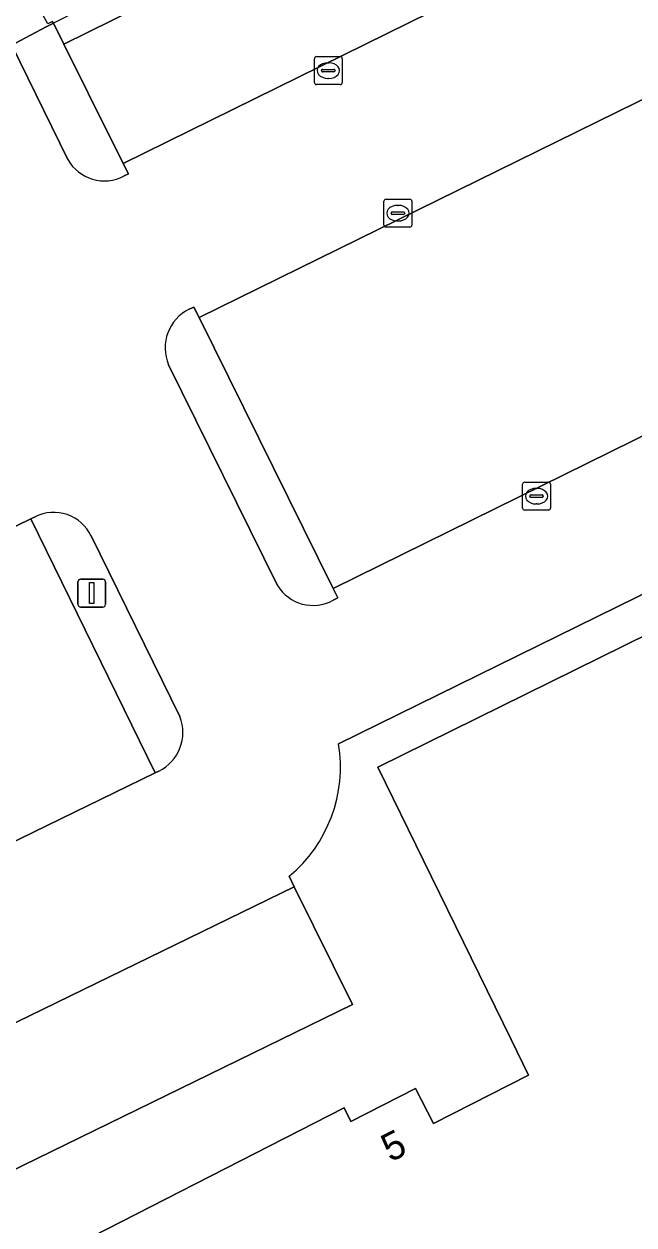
# Model space of a CAD drawing. Extents: x 158835 to 160077, y 386387 to 387778.
# Drawn here: x 159469.63 to 159491.48, y 387506.29 to 387549.29 of the extents above; entities that cross this region are included whole.
import ezdxf

# ---------------------------------------------------------------- set-up
doc = ezdxf.new("R2010")
doc.units = 0
for name, color, linetype in [('IMGEO_Hek', 7, 'Continuous'), ('IMGEO_Kolk', 7, 'Continuous'), ('IMGEO_Lichtmast', 7, 'Continuous'), ('IMGEO_Pand', 7, 'Continuous'), ('IMGEO_Pand_nummerreeks', 7, 'Continuous'), ('IMGEO_Parkeervlak_open', 7, 'Continuous'), ('IMGEO_Voetpad_open', 7, 'Continuous')]:
    doc.layers.add(name, color=color, linetype=linetype)

msp = doc.modelspace()

# ---------------------------------------------------------------- linework, layer by layer
at = {"layer": 'IMGEO_Hek'}
msp.add_lwpolyline([(159469.304, 387548.597), (159470.425, 387549.191), (159470.687, 387549.323)], dxfattribs=at)
at = {"layer": 'IMGEO_Kolk'}
for p, q in [((159480.035, 387547.2), (159480.035, 387548.052)), ((159480.11, 387548.126), (159480.962, 387548.126)), ((159481.036, 387548.052), (159481.036, 387547.2)), ((159480.294, 387547.62), (159480.294, 387547.632)), ((159480.337, 387547.669), (159480.735, 387547.669)), ((159480.523, 387547.906), (159480.548, 387547.906)), ((159480.778, 387547.632), (159480.778, 387547.62)), ((159480.732, 387547.583), (159480.334, 387547.583)), ((159480.546, 387547.346), (159480.521, 387547.346)), ((159480.962, 387547.126), (159480.11, 387547.126)), ((159482.527, 387542.094), (159482.527, 387542.946)), ((159482.602, 387543.02), (159483.454, 387543.02)), ((159483.528, 387542.946), (159483.528, 387542.094)), ((159482.786, 387542.514), (159482.786, 387542.526)), ((159483.224, 387542.477), (159482.826, 387542.477)), ((159482.829, 387542.563), (159483.227, 387542.563)), ((159483.015, 387542.8), (159483.04, 387542.8)), ((159483.27, 387542.526), (159483.27, 387542.514)), ((159483.038, 387542.24), (159483.013, 387542.24)), ((159483.454, 387542.02), (159482.602, 387542.02)), ((159487.493, 387531.962), (159487.493, 387532.814)), ((159487.568, 387532.888), (159488.42, 387532.888)), ((159487.981, 387532.668), (159488.006, 387532.668)), ((159488.494, 387532.814), (159488.494, 387531.962)), ((159487.752, 387532.382), (159487.752, 387532.394)), ((159488.19, 387532.345), (159487.792, 387532.345)), ((159487.795, 387532.431), (159488.193, 387532.431)), ((159488.236, 387532.394), (159488.236, 387532.382)), ((159488.42, 387531.888), (159487.568, 387531.888)), ((159488.004, 387532.108), (159487.979, 387532.108))]:
    msp.add_line(p, q, dxfattribs=at)
for points in [[(159480.035, 387547.2), (159480.035, 387548.052)], [(159480.11, 387548.126), (159480.962, 387548.126)], [(159481.036, 387548.052), (159481.036, 387547.2)], [(159480.962, 387547.126), (159480.11, 387547.126)], [(159482.527, 387542.094), (159482.527, 387542.946)], [(159482.602, 387543.02), (159483.454, 387543.02)], [(159483.528, 387542.946), (159483.528, 387542.094)], [(159483.454, 387542.02), (159482.602, 387542.02)], [(159487.493, 387531.962), (159487.493, 387532.814)], [(159487.568, 387532.888), (159488.42, 387532.888)], [(159488.494, 387532.814), (159488.494, 387531.962)], [(159488.42, 387531.888), (159487.568, 387531.888)]]:
    msp.add_lwpolyline(points, dxfattribs=at)
for centre, radius, start, end in [((159480.112, 387548.05), 0.0765, 91.552, 178.448), ((159480.112, 387548.05), 0.0765, 91.552, 178.448), ((159480.96, 387548.05), 0.0765, 1.552, 88.448), ((159480.96, 387548.05), 0.0765, 1.552, 88.448), ((159480.334, 387547.629), 0.0403, 85.8775, 175.7526), ((159480.331, 387547.619), 0.0366, 178.938, 274.7102), ((159480.735, 387547.626), 0.043, 264.8664, 352.4533), ((159480.739, 387547.631), 0.0386, 1.7309, 96.639), ((159480.112, 387547.202), 0.0765, 181.552, 268.448), ((159480.112, 387547.202), 0.0765, 181.552, 268.448), ((159480.96, 387547.202), 0.0765, 271.552, 358.448), ((159480.96, 387547.202), 0.0765, 271.552, 358.448), ((159482.604, 387542.944), 0.0765, 91.552, 178.448), ((159482.604, 387542.944), 0.0765, 91.552, 178.448), ((159483.452, 387542.944), 0.0765, 1.552, 88.448), ((159483.452, 387542.944), 0.0765, 1.552, 88.448), ((159482.826, 387542.523), 0.0403, 85.8775, 175.7526), ((159482.823, 387542.513), 0.0366, 178.938, 274.7102), ((159483.227, 387542.52), 0.043, 264.8664, 352.4533), ((159483.231, 387542.525), 0.0386, 1.7309, 96.639), ((159482.604, 387542.096), 0.0765, 181.552, 268.448), ((159482.604, 387542.096), 0.0765, 181.552, 268.448), ((159483.452, 387542.096), 0.0765, 271.552, 358.448), ((159483.452, 387542.096), 0.0765, 271.552, 358.448), ((159487.57, 387532.812), 0.0765, 91.552, 178.448), ((159487.57, 387532.812), 0.0765, 91.552, 178.448), ((159488.418, 387532.812), 0.0765, 1.552, 88.448), ((159488.418, 387532.812), 0.0765, 1.552, 88.448), ((159487.792, 387532.391), 0.0403, 85.8775, 175.7526), ((159487.789, 387532.381), 0.0366, 178.938, 274.7102), ((159488.193, 387532.388), 0.043, 264.8664, 352.4533), ((159488.197, 387532.393), 0.0386, 1.7309, 96.639), ((159487.57, 387531.964), 0.0765, 181.552, 268.448), ((159487.57, 387531.964), 0.0765, 181.552, 268.448), ((159488.418, 387531.964), 0.0765, 271.552, 358.448), ((159488.418, 387531.964), 0.0765, 271.552, 358.448)]:
    msp.add_arc(centre, radius, start, end, dxfattribs=at)
for centre, major_axis, ratio, start_param, end_param in [((159480.522, 387547.626), (-0.387, 0.002), 0.722429, 4.712389, 7.853982), ((159480.547, 387547.626), (-0.39, 0.002), 0.717154, 1.570796, 4.712389), ((159483.014, 387542.52), (-0.387, 0.002), 0.722429, 4.712389, 7.853982), ((159483.039, 387542.52), (-0.39, 0.002), 0.717154, 1.570796, 4.712389), ((159487.98, 387532.388), (-0.387, 0.002), 0.722429, 4.712389, 7.853982), ((159488.005, 387532.388), (-0.39, 0.002), 0.717154, 1.570796, 4.712389)]:
    msp.add_ellipse(centre, major_axis=major_axis, ratio=ratio, start_param=start_param, end_param=end_param, dxfattribs=at)
at = {"layer": 'IMGEO_Lichtmast'}
for p, q in [((159471.564, 387528.517), (159471.564, 387529.317)), ((159471.564, 387529.317), (159471.564, 387528.517)), ((159471.664, 387529.417), (159472.454, 387529.417)), ((159472.454, 387529.417), (159471.664, 387529.417)), ((159472.554, 387529.317), (159472.554, 387528.517)), ((159472.554, 387528.517), (159472.554, 387529.317)), ((159472.454, 387528.417), (159471.664, 387528.417)), ((159471.664, 387528.417), (159472.454, 387528.417))]:
    msp.add_line(p, q, dxfattribs=at)
msp.add_lwpolyline([(159471.984, 387529.292), (159472.134, 387529.292), (159472.134, 387528.542), (159471.984, 387528.542), (159471.984, 387529.292)], dxfattribs=at)
for centre, start, end in [((159471.664, 387529.317), 90, 180), ((159471.664, 387529.317), 90, 180), ((159472.454, 387529.317), 0, 90), ((159472.454, 387529.317), 360, 90), ((159471.664, 387528.517), 180, 270), ((159471.664, 387528.517), 180, 270), ((159472.454, 387528.517), 270, 0), ((159472.454, 387528.517), 270, 0)]:
    msp.add_arc(centre, 0.1, start, end, dxfattribs=at)
at = {"layer": 'IMGEO_Pand'}
msp.add_lwpolyline([(159491.945, 387503.112), (159501.015, 387507.543), (159498.205, 387513.263), (159499.782, 387514.036), (159499.898, 387513.815), (159500.158, 387513.946), (159500.123, 387514.043), (159498.745, 387516.804), (159509.893, 387522.335), (159504.651, 387533.07), (159504.404, 387533.577), (159482.306, 387522.688), (159483.94, 387519.347), (159487.081, 387512.929), (159487.702, 387511.659), (159484.306, 387509.924), (159483.661, 387511.186), (159481.341, 387510.004), (159481.103, 387510.487), (159465.144, 387502.332)], dxfattribs=at)
at = {"layer": 'IMGEO_Parkeervlak_open'}
for points in [[(159499.318, 387562.512), (159471.06, 387548.572), (159471.937, 387546.813), (159473.192, 387544.297), (159501.512, 387558.248)], [(159480.711, 387529.084), (159505.547, 387541.32), (159500.848, 387551.053), (159475.907, 387538.787)], [(159441.37, 387506.416), (159474.335, 387522.48), (159469.878, 387531.575), (159436.88, 387515.519)]]:
    msp.add_lwpolyline(points, close=True, dxfattribs=at)
for points in [[(159480.901, 387523.515), (159503.727, 387534.739), (159503.679, 387534.837), (159511.586, 387538.67), (159501.512, 387558.248), (159473.192, 387544.297), (159473.374, 387543.926), (159473.222, 387543.852)], [(159475.553, 387539.089), (159475.72, 387539.159), (159475.907, 387538.787), (159500.848, 387551.053), (159505.547, 387541.32), (159480.711, 387529.084), (159480.876, 387528.743), (159480.706, 387528.661)], [(159471.205, 387544.441), (159469.193, 387548.538), (159464.846, 387546.238), (159464.597, 387546.111), (159468.073, 387538.988)], [(159467.372, 387536.99), (159467.217, 387536.922), (159434.254, 387520.843), (159436.88, 387515.519), (159469.878, 387531.575), (159470.032, 387531.651)], [(159478.715, 387529.191), (159474.809, 387537.091)], [(159472.038, 387530.962), (159475.221, 387524.496)], [(159474.459, 387522.541), (159474.335, 387522.48), (159441.37, 387506.416), (159445.802, 387497.431), (159447.542, 387493.687), (159448.279, 387492.206), (159449.211, 387490.405), (159451.089, 387486.775), (159455.025, 387488.752), (159449.96, 387498.31), (159447.624, 387502.964), (159479.315, 387518.405), (159479.13, 387518.779)], [(159450.077, 387498.898), (159481.399, 387514.185), (159479.315, 387518.405), (159447.624, 387502.964), (159449.96, 387498.31)]]:
    msp.add_lwpolyline(points, dxfattribs=at)
for centre, radius, start, end in [((159472.517, 387545.187), 1.51, 209.6142, 297.8283), ((159476.255, 387537.69), 1.565, 116.6385, 202.5136), ((159470.699, 387530.327), 1.482, 25.3622, 116.7257), ((159479.987, 387529.965), 1.489, 211.3118, 298.8755), ((159473.773, 387523.934), 1.553, 296.2054, 21.2059), ((159475.885, 387522.692), 5.084, 309.6745, 9.3195)]:
    msp.add_arc(centre, radius, start, end, dxfattribs=at)
at = {"layer": 'IMGEO_Voetpad_open'}
for points in [[(159471.06, 387548.572), (159499.318, 387562.512), (159498.782, 387563.555), (159470.687, 387549.323)], [(159470.425, 387549.191), (159470.687, 387549.323), (159470.657, 387549.381), (159470.483, 387549.296), (159470.373, 387549.515), (159467.697, 387554.827), (159461.771, 387551.782), (159464.435, 387546.438), (159464.551, 387546.205), (159464.597, 387546.111), (159464.846, 387546.238), (159469.193, 387548.538), (159469.304, 387548.597)]]:
    msp.add_lwpolyline(points, close=True, dxfattribs=at)
for points in [[(159473.222, 387543.852), (159473.374, 387543.926), (159473.192, 387544.297), (159471.937, 387546.813), (159471.06, 387548.572), (159470.687, 387549.323), (159470.425, 387549.191), (159469.304, 387548.597), (159469.193, 387548.538), (159471.205, 387544.441)], [(159475.907, 387538.787), (159475.72, 387539.159), (159475.553, 387539.089)], [(159480.711, 387529.084), (159475.907, 387538.787)], [(159474.809, 387537.091), (159478.715, 387529.191)], [(159465.144, 387502.332), (159481.103, 387510.487), (159481.341, 387510.004), (159483.661, 387511.186), (159484.306, 387509.924), (159487.702, 387511.659), (159487.081, 387512.929), (159483.94, 387519.347), (159482.306, 387522.688), (159504.404, 387533.577), (159503.727, 387534.739), (159480.901, 387523.515)], [(159470.032, 387531.651), (159469.878, 387531.575)], [(159469.878, 387531.575), (159474.335, 387522.48)], [(159475.221, 387524.496), (159472.038, 387530.962)], [(159480.706, 387528.661), (159480.876, 387528.743), (159480.711, 387529.084)], [(159474.335, 387522.48), (159474.459, 387522.541)], [(159479.13, 387518.779), (159479.315, 387518.405), (159481.399, 387514.185), (159450.077, 387498.898)]]:
    msp.add_lwpolyline(points, dxfattribs=at)
for centre, radius, start, end in [((159472.517, 387545.187), 1.51, 209.6142, 297.8283), ((159476.255, 387537.69), 1.565, 116.6385, 202.5136), ((159470.699, 387530.327), 1.482, 25.3622, 116.7257), ((159479.987, 387529.965), 1.489, 211.3118, 298.8755), ((159473.773, 387523.934), 1.553, 296.2054, 21.2059), ((159475.885, 387522.692), 5.084, 309.6745, 9.3195)]:
    msp.add_arc(centre, radius, start, end, dxfattribs=at)

# ---------------------------------------------------------------- texts
at = {"layer": 'IMGEO_Pand_nummerreeks'}
msp.add_text('5', height=1, rotation=26.8717, dxfattribs=at).set_placement((159482.761, 387508.528))

doc.saveas('drawing.dxf')
